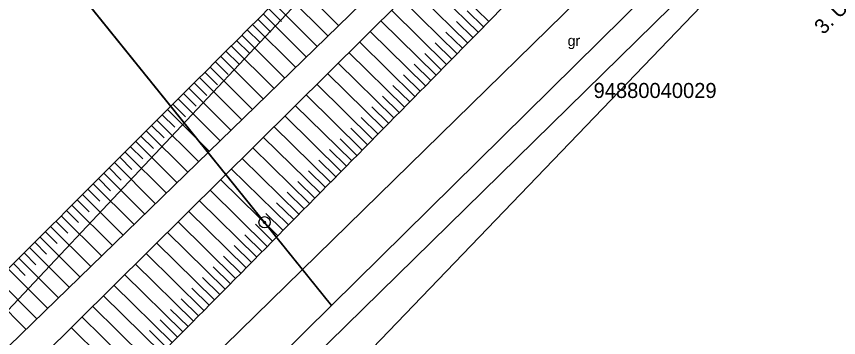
# Model space of a CAD drawing. Extents: x 616607 to 617499, y 408385 to 409695.
# Drawn here: x 617369 to 617423.7, y 409573.5 to 409594.9 of the extents above; entities that cross this region are included whole.
import ezdxf

# ---------------------------------------------------------------- set-up
doc = ezdxf.new("R2010")
doc.units = 0
for name, color, linetype in [('CELI_CMAL_####_####_#', 7, 'Continuous'), ('CELI_CSEG_####_TKST_#', 7, 'Continuous'), ('HIDG_GRAV_####_####_#', 7, 'Continuous'), ('RAMI_PLAN_####_TKST_#', 7, 'Continuous'), ('RAMI_UZMR_####_####_#', 7, 'Continuous'), ('RELJ_NOGA_####_####_#', 7, 'Continuous'), ('ROBZ_IERR_####_####_#', 7, 'Continuous'), ('ROBZ_ROBP_####_####_#', 7, 'Continuous'), ('ROBZ_UZMR_####_####_#', 7, 'Continuous'), ('ROBZ_UZMR_####_TKST_#', 7, 'Continuous')]:
    doc.layers.add(name, color=color, linetype=linetype)

# ---------------------------------------------------------------- blocks, each defined once
blk = doc.blocks.new('KUPICA')
at = {"layer": 'ROBZ_ROBP_####_####_#'}
for radius in [0.375, 0.0702, 0.0702]:
    blk.add_circle((0, 0), radius, dxfattribs=at)

msp = doc.modelspace()

# ---------------------------------------------------------------- linework, layer by layer
at = {"layer": 'CELI_CMAL_####_####_#'}
for points in [[(617432.033, 409621.181), (617371.58, 409561.929), (617350.956, 409540.638)], [(617336.893, 409526.922), (617347.811, 409532.207), (617353.979, 409536.163), (617374.992, 409558.661), (617435.286, 409617.887)]]:
    msp.add_lwpolyline(points, dxfattribs=at)
at = {"layer": 'HIDG_GRAV_####_####_#'}
for points in [[(617338.767, 409539.885), (617343.397, 409546.74), (617362.983, 409567.623), (617407.627, 409611.031), (617419.903, 409623.142)], [(617340.575, 409539.249), (617344.345, 409546.134), (617420.843, 409621.996)]]:
    msp.add_lwpolyline(points, dxfattribs=at)
at = {"layer": 'RAMI_UZMR_####_####_#'}
msp.add_lwpolyline([(617101.571, 408748.246), (617213.472, 409074.039), (617215.883, 409140.56), (617165.121, 409241.478), (617252.137, 409353.424), (617269.572, 409425.099), (617332.631, 409510.312), (617439.945, 409622.037), (617425.373, 409635.959), (617242.079, 409440.82), (617216.614, 409355.716), (617136.613, 409246.751), (617191.828, 409115.62), (617145.545, 408952.8)], dxfattribs=at)
at = {"layer": 'RELJ_NOGA_####_####_#'}
for p, q in [((617400.409, 409594.556), (617396.773, 409598.126)), ((617387.528, 409597.188), (617390.419, 409594.3)), ((617399.709, 409593.842), (617396.063, 409597.421)), ((617386.821, 409596.48), (617389.702, 409593.603)), ((617399.008, 409593.128), (617395.353, 409596.717)), ((617398.307, 409592.415), (617394.643, 409596.013)), ((617385.761, 409595.419), (617386.621, 409594.56)), ((617386.115, 409595.773), (617388.985, 409592.905)), ((617385.408, 409595.065), (617388.268, 409592.208)), ((617397.607, 409591.701), (617393.934, 409595.31)), ((617400.059, 409594.199), (617398.967, 409595.271)), ((617384.701, 409594.358), (617387.551, 409591.511)), ((617384.701, 409594.358), (617384.702, 409594.357)), ((617385.055, 409594.712), (617385.911, 409593.856)), ((617385.055, 409594.712), (617385.055, 409594.711)), ((617396.906, 409590.988), (617393.224, 409594.606)), ((617399.358, 409593.485), (617398.263, 409594.561)), ((617384.348, 409594.004), (617385.201, 409593.152)), ((617384.348, 409594.004), (617384.348, 409594.004)), ((617396.205, 409590.275), (617392.514, 409593.902)), ((617398.658, 409592.772), (617397.56, 409593.85)), ((617383.641, 409593.297), (617384.491, 409592.447)), ((617383.641, 409593.297), (617383.641, 409593.296)), ((617383.994, 409593.65), (617386.834, 409590.814)), ((617383.994, 409593.65), (617383.995, 409593.65)), ((617395.504, 409589.562), (617391.804, 409593.198)), ((617383.288, 409592.943), (617386.117, 409590.117)), ((617383.288, 409592.943), (617383.288, 409592.942)), ((617397.957, 409592.058), (617396.857, 409593.139)), ((617382.581, 409592.235), (617385.4, 409589.42)), ((617382.581, 409592.235), (617382.582, 409592.235)), ((617382.934, 409592.589), (617383.782, 409591.743)), ((617382.934, 409592.589), (617382.935, 409592.589)), ((617394.803, 409588.849), (617391.095, 409592.495)), ((617397.256, 409591.345), (617396.153, 409592.429)), ((617382.228, 409591.882), (617383.072, 409591.038)), ((617382.228, 409591.882), (617382.228, 409591.881)), ((617394.102, 409588.136), (617390.385, 409591.791)), ((617396.556, 409590.631), (617395.45, 409591.718)), ((617381.521, 409591.174), (617382.362, 409590.334)), ((617381.521, 409591.174), (617381.521, 409591.174)), ((617381.874, 409591.528), (617384.683, 409588.722)), ((617381.874, 409591.528), (617381.875, 409591.527)), ((617393.401, 409587.423), (617389.675, 409591.087)), ((617395.855, 409589.918), (617394.746, 409591.008)), ((617380.814, 409590.467), (617381.652, 409589.63)), ((617380.814, 409590.467), (617380.814, 409590.466)), ((617381.168, 409590.82), (617383.966, 409588.025)), ((617381.168, 409590.82), (617381.168, 409590.82)), ((617380.461, 409590.113), (617383.249, 409587.328)), ((617380.461, 409590.113), (617380.461, 409590.112)), ((617392.699, 409586.71), (617388.966, 409590.383)), ((617395.154, 409589.205), (617394.042, 409590.297)), ((617379.754, 409589.405), (617382.532, 409586.631)), ((617379.754, 409589.405), (617379.755, 409589.405)), ((617380.107, 409589.759), (617380.942, 409588.925)), ((617380.107, 409589.759), (617380.108, 409589.759)), ((617391.998, 409585.997), (617388.256, 409589.679)), ((617394.453, 409588.492), (617393.339, 409589.587)), ((617379.401, 409589.052), (617380.232, 409588.221)), ((617379.401, 409589.052), (617379.401, 409589.052)), ((617391.297, 409585.284), (617387.546, 409588.975)), ((617393.751, 409587.779), (617392.635, 409588.877)), ((617378.694, 409588.344), (617379.523, 409587.517)), ((617378.694, 409588.344), (617378.694, 409588.344)), ((617379.047, 409588.698), (617381.815, 409585.934)), ((617379.047, 409588.698), (617379.048, 409588.697)), ((617390.595, 409584.571), (617386.837, 409588.272)), ((617378.341, 409587.991), (617381.098, 409585.236)), ((617378.341, 409587.991), (617378.341, 409587.99)), ((617393.05, 409587.066), (617391.931, 409588.167)), ((617377.634, 409587.283), (617380.38, 409584.539)), ((617377.634, 409587.283), (617377.635, 409587.282)), ((617377.987, 409587.637), (617378.813, 409586.812)), ((617377.987, 409587.637), (617377.987, 409587.637)), ((617389.894, 409583.859), (617386.127, 409587.568)), ((617392.349, 409586.353), (617391.227, 409587.457)), ((617377.28, 409586.929), (617378.103, 409586.108)), ((617377.28, 409586.929), (617377.281, 409586.929)), ((617389.192, 409583.146), (617385.416, 409586.864)), ((617391.647, 409585.64), (617390.523, 409586.746)), ((617376.574, 409586.222), (617377.393, 409585.403)), ((617376.574, 409586.222), (617376.574, 409586.222)), ((617376.927, 409586.576), (617379.663, 409583.842)), ((617376.927, 409586.576), (617376.928, 409586.575)), ((617388.491, 409582.434), (617384.706, 409586.159)), ((617376.22, 409585.868), (617378.946, 409583.145)), ((617376.22, 409585.868), (617376.221, 409585.867)), ((617390.946, 409584.928), (617389.819, 409586.036)), ((617375.514, 409585.161), (617378.229, 409582.448)), ((617375.514, 409585.161), (617375.514, 409585.16)), ((617375.867, 409585.514), (617376.683, 409584.699)), ((617375.867, 409585.514), (617375.867, 409585.514)), ((617387.789, 409581.721), (617383.997, 409585.457)), ((617390.244, 409584.215), (617389.116, 409585.327)), ((617374.807, 409584.453), (617377.512, 409581.751)), ((617374.807, 409584.453), (617374.808, 409584.452)), ((617375.16, 409584.807), (617375.973, 409583.995)), ((617375.16, 409584.807), (617375.16, 409584.807)), ((617387.087, 409581.009), (617383.289, 409584.754)), ((617389.543, 409583.502), (617388.411, 409584.616)), ((617374.454, 409584.099), (617375.264, 409583.29)), ((617374.454, 409584.099), (617374.454, 409584.099)), ((617386.385, 409580.297), (617382.578, 409584.049)), ((617388.841, 409582.79), (617387.707, 409583.906)), ((617373.747, 409583.392), (617374.554, 409582.586)), ((617373.747, 409583.392), (617373.747, 409583.392)), ((617374.1, 409583.746), (617376.795, 409581.053)), ((617374.1, 409583.746), (617374.101, 409583.745)), ((617385.683, 409579.585), (617381.87, 409583.347)), ((617373.393, 409583.038), (617376.078, 409580.356)), ((617373.393, 409583.038), (617373.394, 409583.037)), ((617388.14, 409582.077), (617387.003, 409583.197)), ((617372.687, 409582.331), (617375.361, 409579.659)), ((617372.687, 409582.331), (617372.687, 409582.33)), ((617373.04, 409582.684), (617373.844, 409581.881)), ((617373.04, 409582.684), (617373.04, 409582.684)), ((617384.98, 409578.873), (617381.16, 409582.642)), ((617387.438, 409581.365), (617386.299, 409582.487)), ((617372.333, 409581.977), (617373.134, 409581.177)), ((617372.333, 409581.977), (617372.334, 409581.977)), ((617384.278, 409578.161), (617380.45, 409581.938)), ((617386.736, 409580.653), (617385.595, 409581.777)), ((617371.627, 409581.269), (617372.424, 409580.473)), ((617371.627, 409581.269), (617371.627, 409581.269)), ((617371.98, 409581.623), (617374.644, 409578.962)), ((617371.98, 409581.623), (617371.981, 409581.623)), ((617383.576, 409577.449), (617379.74, 409581.234)), ((617371.273, 409580.916), (617373.927, 409578.265)), ((617371.273, 409580.916), (617371.274, 409580.915)), ((617386.034, 409579.941), (617384.891, 409581.068)), ((617370.566, 409580.208), (617373.21, 409577.568)), ((617370.566, 409580.208), (617370.567, 409580.208)), ((617370.92, 409580.562), (617371.714, 409579.768)), ((617370.92, 409580.562), (617370.92, 409580.562)), ((617382.873, 409576.738), (617379.031, 409580.531)), ((617385.331, 409579.229), (617384.186, 409580.359)), ((617370.213, 409579.855), (617371.005, 409579.064)), ((617370.213, 409579.855), (617370.213, 409579.854)), ((617382.171, 409576.026), (617378.32, 409579.827)), ((617384.629, 409578.517), (617383.482, 409579.649)), ((617369.506, 409579.147), (617370.295, 409578.359)), ((617369.506, 409579.147), (617369.507, 409579.147)), ((617369.86, 409579.501), (617372.493, 409576.87)), ((617369.86, 409579.501), (617369.86, 409579.5)), ((617381.468, 409575.314), (617377.611, 409579.123)), ((617368.8, 409578.44), (617369.585, 409577.655)), ((617369.153, 409578.793), (617371.776, 409576.173)), ((617369.153, 409578.793), (617369.154, 409578.793)), ((617383.927, 409577.805), (617382.777, 409578.939)), ((617368.446, 409578.086), (617371.059, 409575.476)), ((617380.765, 409574.603), (617376.901, 409578.419)), ((617383.224, 409577.093), (617382.073, 409578.23)), ((617367.74, 409577.378), (617370.342, 409574.779)), ((617380.063, 409573.891), (617376.191, 409577.715)), ((617382.522, 409576.382), (617381.368, 409577.521)), ((617379.36, 409573.18), (617375.481, 409577.011)), ((617381.819, 409575.67), (617380.663, 409576.812)), ((617367.033, 409576.671), (617369.625, 409574.082)), ((617378.657, 409572.468), (617374.77, 409576.306)), ((617381.117, 409574.959), (617379.958, 409576.102)), ((617377.955, 409571.757), (617374.06, 409575.602)), ((617380.414, 409574.247), (617379.254, 409575.393)), ((617377.252, 409571.045), (617373.35, 409574.898)), ((617379.711, 409573.535), (617378.549, 409574.684)), ((617376.55, 409570.333), (617372.64, 409574.194)), ((617379.009, 409572.824), (617377.844, 409573.974))]:
    msp.add_line(p, q, dxfattribs=at)
for points in [[(617340.777, 409537.001), (617341.078, 409537.005), (617341.378, 409537.016), (617341.678, 409537.028), (617342.308, 409537.052), (617342.934, 409537.126), (617343.561, 409537.2), (617344.196, 409537.274), (617344.821, 409537.394), (617345.442, 409537.561), (617345.753, 409537.644), (617346.049, 409537.762), (617346.339, 409537.902), (617346.489, 409537.973), (617346.63, 409538.054), (617346.772, 409538.138), (617346.919, 409538.225), (617347.057, 409538.319), (617347.191, 409538.428), (617347.493, 409538.675), (617347.758, 409538.966), (617347.918, 409539.317), (617348.078, 409539.667), (617348.21, 409540.021), (617348.343, 409540.379), (617348.475, 409540.736), (617348.579, 409541.101), (617348.72, 409541.456), (617348.856, 409541.799), (617349.051, 409542.123), (617349.304, 409542.39), (617352.519, 409545.77), (617355.747, 409549.116), (617359.001, 409552.447), (617362.259, 409555.782), (617365.506, 409559.128), (617368.776, 409562.45), (617375.323, 409569.103), (617381.891, 409575.733), (617388.441, 409582.383), (617394.992, 409589.035), (617401.535, 409595.694), (617408.065, 409602.367), (617411.328, 409605.701), (617414.56, 409609.066), (617417.789, 409612.434), (617421.016, 409615.8), (617424.21, 409619.196), (617427.415, 409622.582), (617427.788, 409622.976), (617428.152, 409623.378), (617428.521, 409623.775), (617428.615, 409623.876), (617428.734, 409623.953), (617428.829, 409624.052), (617428.856, 409624.08), (617428.859, 409624.145), (617428.829, 409624.171), (617428.532, 409624.429), (617428.227, 409624.676), (617427.914, 409624.914), (617427.604, 409625.151), (617427.298, 409625.391), (617426.983, 409625.621), (617426.355, 409626.078), (617425.721, 409626.524), (617425.072, 409626.95), (617424.42, 409627.378), (617423.762, 409627.796), (617423.101, 409628.211), (617422.43, 409628.633), (617421.754, 409629.042), (617421.074, 409629.457), (617420.952, 409629.531), (617420.825, 409629.61), (617420.7, 409629.662), (617420.6, 409629.703), (617420.471, 409629.604), (617420.39, 409629.526), (617415.561, 409624.878), (617410.732, 409620.23), (617405.903, 409615.582)], [(617405.903, 409615.582), (617390.969, 409600.632), (617376.035, 409585.682), (617361.1, 409570.732), (617353.162, 409562.786), (617345.334, 409554.728), (617337.455, 409546.726), (617337.388, 409546.658), (617337.328, 409546.458), (617337.253, 409546.519), (617336.529, 409547.109), (617335.804, 409547.698), (617335.079, 409548.288)]]:
    msp.add_open_spline(points, degree=3, dxfattribs=at)
at = {"layer": 'ROBZ_IERR_####_####_#'}
for points in [[(617396.673, 409623.71), (617415.873, 409601.266), (617389.961, 409575.652), (617369.162, 409601.466)], [(617368.929, 409601.756), (617389.961, 409575.652), (617384.525, 409570.278), (617370.73, 409556.7), (617349.038, 409581.404)]]:
    msp.add_lwpolyline(points, dxfattribs=at)
at = {"layer": 'ROBZ_UZMR_####_####_#'}
msp.add_lwpolyline([(617381.005, 409545.47), (617378.749, 409547.935), (617370.73, 409556.7), (617384.525, 409570.278), (617389.961, 409575.652), (617415.873, 409601.266), (617436.694, 409621.848), (617437.9, 409623.04), (617445.327, 409630.507)], dxfattribs=at)

# ---------------------------------------------------------------- block references
at = {"layer": 'ROBZ_ROBP_####_####_#'}
msp.add_blockref('KUPICA', (617385.499, 409581.189), dxfattribs=at)

# ---------------------------------------------------------------- texts
at = {"layer": 'CELI_CSEG_####_TKST_#'}
msp.add_text('gr', height=0.7, dxfattribs=at).set_placement((617405.657, 409592.931))
at = {"layer": 'RAMI_PLAN_####_TKST_#'}
for s, height, p in [('3. Uzmērīšana veikta 2016. gada 30.novembris.', 1, (617422.674, 409593.638)), ('Plāns sastādīts Latvijas normālo augstumu', 1.2, (617415.095, 409553.162))]:
    msp.add_text(s, height=height, rotation=45.668, dxfattribs=at).set_placement(p)
at = {"layer": 'ROBZ_UZMR_####_TKST_#'}
msp.add_text('94880040029', height=1, dxfattribs=at).set_placement((617407.383, 409589.465))

doc.saveas('drawing.dxf')
